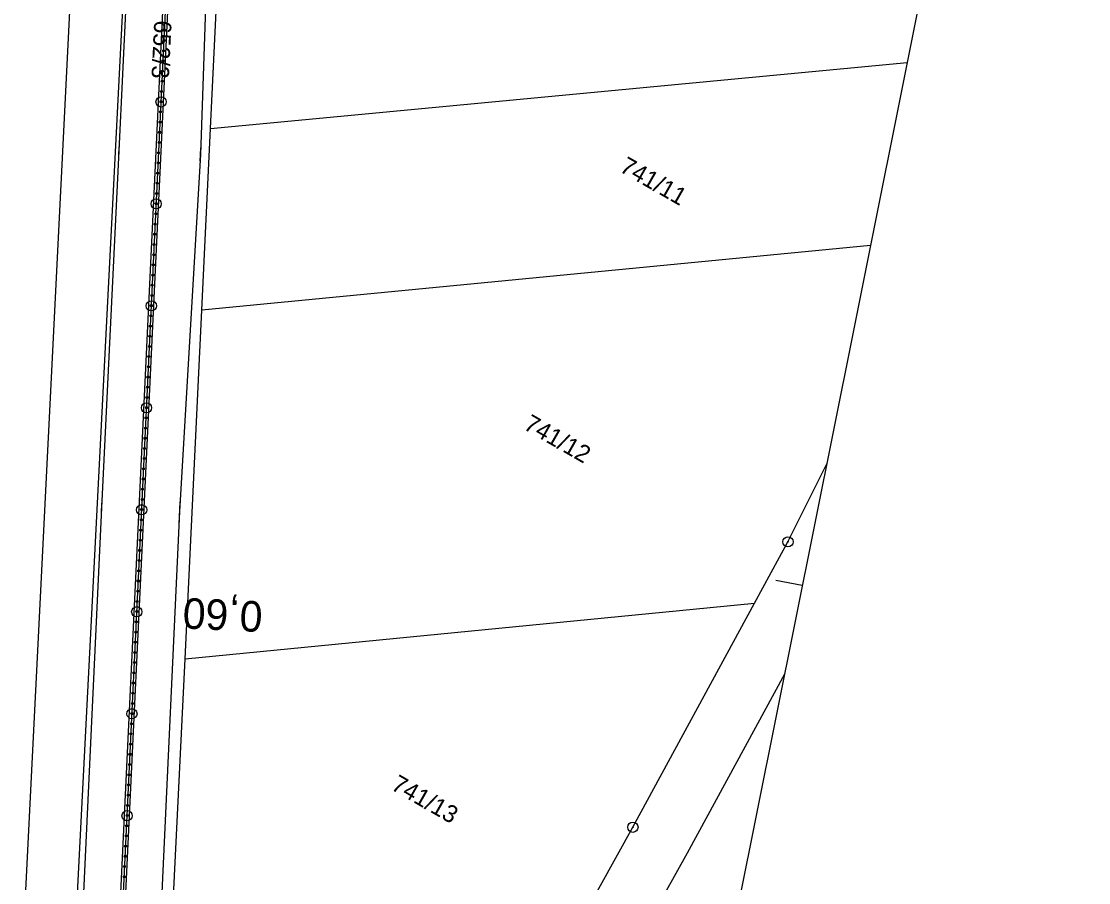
# Model space of a CAD drawing. Extents: x -548552 to -543113, y -1131925 to -1123599.
# Drawn here: x -548139.1 to -548034.5, y -1131258 to -1131173.6 of the extents above; entities that cross this region are included whole.
import ezdxf

# ---------------------------------------------------------------- set-up
doc = ezdxf.new("R2010")
doc.units = 0
for name, color, linetype in [('Hranice parcel', 7, 'Continuous'), ('Parcelní čísla', 7, 'Continuous'), ('Profile', 7, 'Continuous'), ('PROFILY NÁVRH', 7, 'Continuous'), ('STANIČENÍ', 7, 'Continuous'), ('Vnitřní kresba', 7, 'Continuous'), ('Značky bodu BP', 7, 'Continuous')]:
    doc.layers.add(name, color=color, linetype=linetype)

msp = doc.modelspace()

# ---------------------------------------------------------------- linework, layer by layer
at = {"layer": 'Hranice parcel'}
for p, q in [((-548120.53, -1131184.12), (-548119.69, -1131166.8)), ((-548120.53, -1131184.12), (-548052.29, -1131177.68)), ((-548121.39, -1131201.92), (-548120.53, -1131184.12)), ((-548055.88, -1131195.59), (-548121.39, -1131201.92)), ((-548123.03, -1131236.07), (-548121.39, -1131201.92)), ((-548123.03, -1131236.07), (-548067.23, -1131230.63))]:
    msp.add_line(p, q, dxfattribs=at)
for points in [[(-548119.25, -1130974.27), (-548123.53, -1131060.1), (-548124.38, -1131079.35), (-548133.87, -1131264.18), (-548134.28, -1131273.18)], [(-548139.07, -1131272.94), (-548138.9, -1131263.96), (-548132.68, -1131140.02)], [(-548067.23, -1131230.63), (-548063.96, -1131224.62), (-548060.16, -1131216.97)], [(-548085.65, -1131264.31), (-548079.15, -1131252.58), (-548067.23, -1131230.63)], [(-548124.57, -1131268), (-548124.41, -1131264.64), (-548123.03, -1131236.07)]]:
    msp.add_lwpolyline(points, dxfattribs=at)
at = {"layer": 'Profile'}
for p, q in [((-548034.5, -1131088.97), (-548057.61, -1131204.25)), ((-548057.61, -1131204.25), (-548080.72, -1131319.54)), ((-548062.56, -1131228.91), (-548065.15, -1131228.4))]:
    msp.add_line(p, q, dxfattribs=at)
at = {"layer": 'PROFILY NÁVRH'}
for p, q in [((-548130.4, -1131281.71), (-548115.8, -1130974.96)), ((-548129.9, -1131281.73), (-548115.31, -1130975.06)), ((-548128.35, -1131161.36), (-548129.5, -1131186.32)), ((-548120.65, -1131161.72), (-548121.52, -1131186.69)), ((-548129.5, -1131186.32), (-548131.21, -1131221.28)), ((-548121.52, -1131186.69), (-548123.57, -1131221.64)), ((-548131.21, -1131221.28), (-548133.91, -1131278.61)), ((-548123.57, -1131221.64), (-548126.23, -1131278.98))]:
    msp.add_line(p, q, dxfattribs=at)
at = {"layer": 'STANIČENÍ'}
for p, q in [((-548130.15, -1131281.72), (-548115.55, -1130975.01)), ((-548129.53, -1131186.8), (-548129.49, -1131185.94)), ((-548121.55, -1131187.34), (-548121.49, -1131186.03)), ((-548131.23, -1131221.86), (-548131.19, -1131220.82)), ((-548123.62, -1131222.88), (-548123.52, -1131220.71))]:
    msp.add_line(p, q, dxfattribs=at)
for centre, radius in [((-548125.05, -1131174.52), 0.1), ((-548125.09, -1131175.52), 0.1), ((-548125.14, -1131176.52), 0.1), ((-548125.19, -1131177.52), 0.1), ((-548125.24, -1131178.52), 0.1), ((-548125.28, -1131179.51), 0.1), ((-548125.38, -1131181.53), 0.5), ((-548125.33, -1131180.51), 0.1), ((-548125.38, -1131181.51), 0.1), ((-548125.43, -1131182.51), 0.1), ((-548125.48, -1131183.51), 0.1), ((-548125.52, -1131184.51), 0.1), ((-548125.57, -1131185.51), 0.1), ((-548125.67, -1131187.51), 0.1), ((-548125.62, -1131186.51), 0.1), ((-548125.71, -1131188.5), 0.1), ((-548125.76, -1131189.5), 0.1), ((-548125.81, -1131190.5), 0.1), ((-548125.86, -1131191.52), 0.5), ((-548125.86, -1131191.5), 0.1), ((-548125.9, -1131192.5), 0.1), ((-548125.95, -1131193.5), 0.1), ((-548126, -1131194.5), 0.1), ((-548126.05, -1131195.5), 0.1), ((-548126.09, -1131196.5), 0.1), ((-548126.14, -1131197.49), 0.1), ((-548126.19, -1131198.49), 0.1), ((-548126.24, -1131199.49), 0.1), ((-548126.33, -1131201.51), 0.5), ((-548126.28, -1131200.49), 0.1), ((-548126.33, -1131201.49), 0.1), ((-548126.38, -1131202.49), 0.1), ((-548126.43, -1131203.49), 0.1), ((-548126.47, -1131204.49), 0.1), ((-548126.52, -1131205.49), 0.1), ((-548126.57, -1131206.48), 0.1), ((-548126.62, -1131207.48), 0.1), ((-548126.71, -1131209.48), 0.1), ((-548126.66, -1131208.48), 0.1), ((-548126.76, -1131210.48), 0.1), ((-548126.81, -1131211.5), 0.5), ((-548126.81, -1131211.48), 0.1), ((-548126.85, -1131212.48), 0.1), ((-548126.9, -1131213.48), 0.1), ((-548126.95, -1131214.48), 0.1), ((-548127, -1131215.48), 0.1), ((-548127.04, -1131216.47), 0.1), ((-548127.09, -1131217.47), 0.1), ((-548127.14, -1131218.47), 0.1), ((-548127.19, -1131219.47), 0.1), ((-548127.23, -1131220.47), 0.1), ((-548127.28, -1131221.48), 0.5), ((-548127.28, -1131221.47), 0.1), ((-548127.33, -1131222.47), 0.1), ((-548127.38, -1131223.47), 0.1), ((-548127.42, -1131224.47), 0.1), ((-548127.47, -1131225.46), 0.1), ((-548127.52, -1131226.46), 0.1), ((-548127.57, -1131227.46), 0.1), ((-548127.61, -1131228.46), 0.1), ((-548127.66, -1131229.46), 0.1), ((-548127.76, -1131231.47), 0.5), ((-548127.76, -1131231.46), 0.1), ((-548127.71, -1131230.46), 0.1), ((-548127.8, -1131232.46), 0.1), ((-548127.85, -1131233.46), 0.1), ((-548127.9, -1131234.45), 0.1), ((-548127.95, -1131235.45), 0.1), ((-548127.99, -1131236.45), 0.1), ((-548128.04, -1131237.45), 0.1), ((-548128.09, -1131238.45), 0.1), ((-548128.14, -1131239.45), 0.1), ((-548128.18, -1131240.45), 0.1), ((-548128.23, -1131241.46), 0.5), ((-548128.23, -1131241.45), 0.1), ((-548128.28, -1131242.45), 0.1), ((-548128.33, -1131243.44), 0.1), ((-548128.37, -1131244.44), 0.1), ((-548128.42, -1131245.44), 0.1), ((-548128.47, -1131246.44), 0.1), ((-548128.52, -1131247.44), 0.1), ((-548128.56, -1131248.44), 0.1), ((-548128.61, -1131249.44), 0.1), ((-548128.71, -1131251.45), 0.5), ((-548128.66, -1131250.44), 0.1), ((-548128.71, -1131251.44), 0.1), ((-548128.75, -1131252.44), 0.1), ((-548128.85, -1131254.43), 0.1), ((-548128.8, -1131253.43), 0.1), ((-548128.9, -1131255.43), 0.1), ((-548128.95, -1131256.43), 0.1), ((-548128.99, -1131257.43), 0.1)]:
    msp.add_circle(centre, radius, dxfattribs=at)
at = {"layer": 'Vnitřní kresba'}
msp.add_lwpolyline([(-548064.3, -1131237.6), (-548073.85, -1131255.13), (-548084.63, -1131274.45), (-548095.54, -1131294.26), (-548105.72, -1131312.63)], dxfattribs=at)
at = {"layer": 'Značky bodu BP'}
for centre, radius in [((-548063.96, -1131224.62), 0.5), ((-548063.96, -1131224.62), 0.0303), ((-548079.15, -1131252.58), 0.5), ((-548079.15, -1131252.58), 0.0303)]:
    msp.add_circle(centre, radius, dxfattribs=at)

# ---------------------------------------------------------------- texts
at = {"layer": 'Parcelní čísla'}
for s, rotation, p in [('652/3', 267.1814, (-548126.04, -1131173.52)), ('741/11', 330.1814, (-548080.56, -1131188.29)), ('741/12', 330.1814, (-548089.97, -1131213.53)), ('741/13', 330.1814, (-548102.95, -1131248.83))]:
    msp.add_text(s, height=1.7, rotation=rotation, dxfattribs=at).set_placement(p)
at = {"layer": 'STANIČENÍ'}
msp.add_text('0,60', height=3, rotation=177.2755, dxfattribs=at).set_placement((-548115.37, -1131230.47))

doc.saveas('drawing.dxf')
